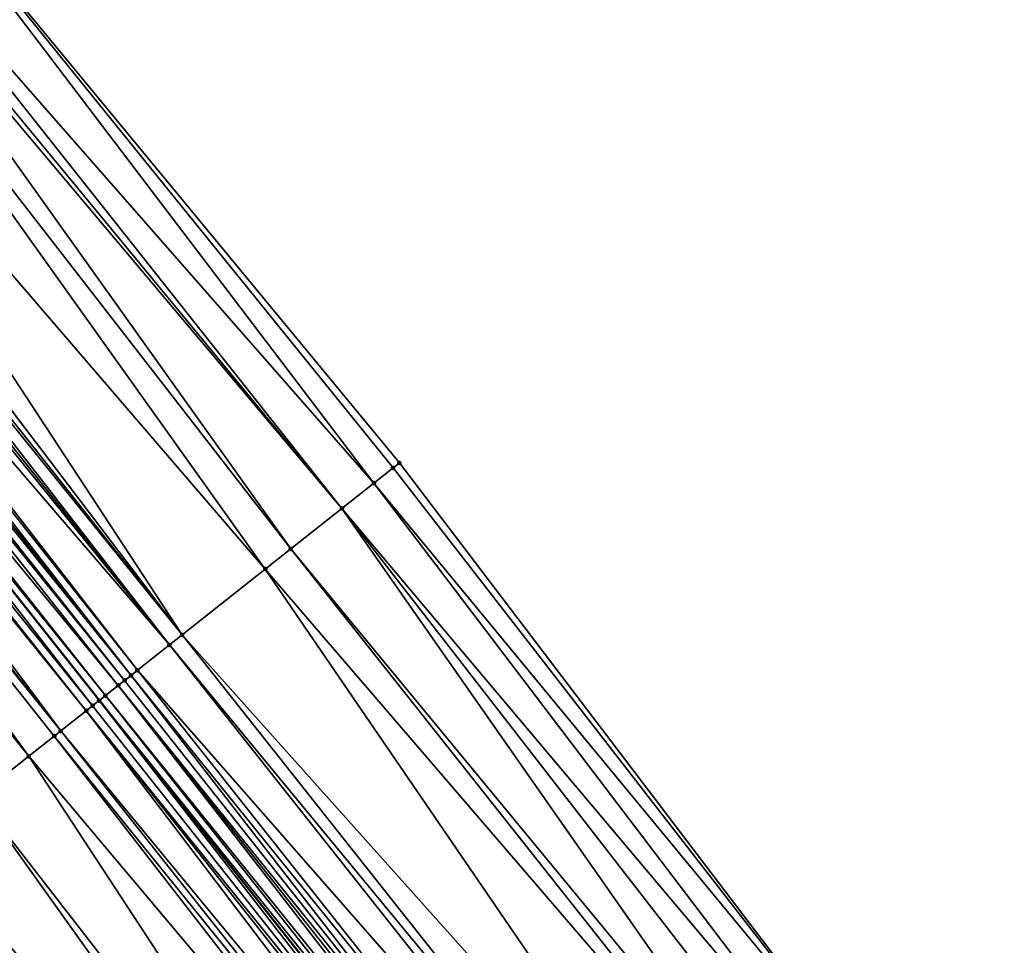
# Model space of a CAD drawing. Header units: feet. Extents: x 2004186 to 2014793, y 836912 to 864902.
# Tile 490 of 974: x 2009542 to 2009567, y 849452 to 849475. Entities that reach past the tile are written whole.
import ezdxf

# ---------------------------------------------------------------- set-up
doc = ezdxf.new("R2010")
doc.units = ezdxf.units.FT
doc.header["$LTSCALE"] = 100
doc.header["$MEASUREMENT"] = 0
for name, color, linetype, lineweight in [('EP_Travel Lane', 5, 'Continuous', 40), ('Road Shots', 4, 'Continuous', 200), ('Road X-Section', 30, 'Continuous', 13)]:
    doc.layers.add(name, color=color, linetype=linetype, lineweight=lineweight)
doc.layers.add('I-77 SB_MM21-27-Surface-Border', color=7, linetype='Continuous')
doc.layers.add('I-77 SB_MM21-27-Surface-TIN', color=7, linetype='Continuous')

msp = doc.modelspace()

# ---------------------------------------------------------------- linework, layer by layer
at = {"layer": 'EP_Travel Lane'}
msp.add_polyline3d([(2009653.570653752, 849314.7708526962, 427.2550981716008), (2009641.643600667, 849330.8251805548, 427.1741720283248), (2009629.71654116, 849346.8795170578, 427.0964770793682), (2009617.789405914, 849362.9339555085, 427.057262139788), (2009605.73555993, 849379.1144419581, 426.978789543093), (2009593.515224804, 849394.9467096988, 426.9218911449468), (2009581.29495043, 849410.7788987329, 426.834544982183), (2009569.074629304, 849426.6111483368, 426.7706201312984), (2009556.733214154, 849442.5483134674, 426.7072657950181), (2009544.319665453, 849458.2294859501, 426.620325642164), (2009531.906058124, 849473.9107324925, 426.5907803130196), (2009519.49246936, 849489.5919555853, 426.5430914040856), (2009506.95945777, 849505.3575238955, 426.5134743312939), (2009494.322742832, 849520.859742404, 426.4939103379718), (2009481.686038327, 849536.361948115, 426.4823310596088), (2009469.049354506, 849551.8641284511, 426.4866424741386), (2009456.299925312, 849567.449840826, 426.4659434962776)], dxfattribs=at)
at = {"layer": 'I-77 SB_MM21-27-Surface-Border', "color": 3, "linetype": 'ByBlock', "lineweight": -2}
msp.add_polyline3d([(2009461.346385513, 849571.6433987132, 426.4092777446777), (2009473.963586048, 849555.8516628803, 426.4632575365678), (2009487.341911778, 849540.9510669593, 426.5318890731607), (2009500.254322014, 849525.6724197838, 426.6010128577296), (2009513.322050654, 849510.5197733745, 426.6801304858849), (2009526.226557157, 849494.9236805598, 426.7609365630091), (2009538.954348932, 849479.4912385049, 426.8236816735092), (2009551.68214008, 849464.0587972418, 426.8870961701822), (2009563.782699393, 849448.1297875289, 426.9508772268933), (2009576.180157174, 849432.084687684, 427.059334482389), (2009588.22504466, 849416.1173242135, 427.1225441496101), (2009600.111533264, 849400.0278550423, 427.1580124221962), (2009612.156394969, 849384.0605250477, 427.23415079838), (2009623.996790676, 849367.5700114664, 427.2986735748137), (2009635.482156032, 849351.1857020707, 427.3376387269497), (2009647.287933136, 849335.0408427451, 427.4247702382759), (2009659.574432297, 849319.2550186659, 427.5311622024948)], dxfattribs=at)
at = {"layer": 'I-77 SB_MM21-27-Surface-TIN', "color": 128, "linetype": 'ByBlock', "lineweight": -2}
for points in [[(2009538.954348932, 849479.4912385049, 426.8236816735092), (2009537.856720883, 849478.6222087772, 426.797260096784), (2009551.05492362, 849463.5622093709, 426.8724194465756)], [(2009538.954348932, 849479.4912385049, 426.8236816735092), (2009551.525334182, 849463.9346525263, 426.8851726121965), (2009551.68214008, 849464.0587972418, 426.8870961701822)], [(2009538.954348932, 849479.4912385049, 426.8236816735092), (2009551.05492362, 849463.5622093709, 426.8724194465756), (2009551.525334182, 849463.9346525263, 426.8851726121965)], [(2009537.856720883, 849478.6222087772, 426.797260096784), (2009537.543110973, 849478.3739169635, 426.7915667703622), (2009550.270905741, 849462.9414711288, 426.8514355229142)], [(2009537.856720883, 849478.6222087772, 426.797260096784), (2009550.270905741, 849462.9414711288, 426.8514355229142), (2009551.05492362, 849463.5622093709, 426.8724194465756)], [(2009537.386309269, 849478.2497669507, 426.7855378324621), (2009536.759092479, 849477.7531794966, 426.7711852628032), (2009549.016474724, 849461.948292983, 426.8202189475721)], [(2009537.543110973, 849478.3739169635, 426.7915667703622), (2009537.386309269, 849478.2497669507, 426.7855378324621), (2009550.270905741, 849462.9414711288, 426.8514355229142)], [(2009537.386309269, 849478.2497669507, 426.7855378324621), (2009549.016474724, 849461.948292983, 426.8202189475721), (2009550.270905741, 849462.9414711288, 426.8514355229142)], [(2009536.759092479, 849477.7531794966, 426.7711852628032), (2009535.347856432, 849476.6358555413, 426.7371994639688), (2009548.389260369, 849461.4517024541, 426.8034821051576)], [(2009536.759092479, 849477.7531794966, 426.7711852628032), (2009548.389260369, 849461.4517024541, 426.8034821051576), (2009549.016474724, 849461.948292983, 426.8202189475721)], [(2009535.347856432, 849476.6358555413, 426.7371994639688), (2009534.250224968, 849475.7668301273, 426.7141211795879), (2009546.350811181, 849459.8377864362, 426.7515682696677)], [(2009535.347856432, 849476.6358555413, 426.7371994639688), (2009546.350811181, 849459.8377864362, 426.7515682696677), (2009548.389260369, 849461.4517024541, 426.8034821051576)], [(2009534.250224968, 849475.7668301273, 426.7141211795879), (2009533.936618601, 849475.5185338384, 426.7049594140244), (2009546.350811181, 849459.8377864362, 426.7515682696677)], [(2009533.779824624, 849475.3943740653, 426.6913654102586), (2009533.623026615, 849475.270219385, 426.6817186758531), (2009546.03721514, 849459.5894771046, 426.7322967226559)], [(2009533.936618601, 849475.5185338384, 426.7049594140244), (2009533.779824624, 849475.3943740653, 426.6913654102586), (2009546.350811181, 849459.8377864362, 426.7515682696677)], [(2009533.779824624, 849475.3943740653, 426.6913654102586), (2009546.03721514, 849459.5894771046, 426.7322967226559), (2009546.350811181, 849459.8377864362, 426.7515682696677)], [(2009533.466223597, 849475.1460710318, 426.6769759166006), (2009532.995815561, 849474.7736246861, 426.6617508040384), (2009546.03721514, 849459.5894771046, 426.7322967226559)], [(2009533.623026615, 849475.270219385, 426.6817186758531), (2009533.466223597, 849475.1460710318, 426.6769759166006), (2009546.03721514, 849459.5894771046, 426.7322967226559)], [(2009532.839009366, 849474.6494803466, 426.660119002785), (2009532.682199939, 849474.5253400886, 426.6616505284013), (2009545.096395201, 849458.8445892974, 426.7056305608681)], [(2009532.995815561, 849474.7736246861, 426.6617508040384), (2009532.839009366, 849474.6494803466, 426.660119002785), (2009545.253201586, 849458.9687333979, 426.707077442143)], [(2009532.839009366, 849474.6494803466, 426.660119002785), (2009545.096395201, 849458.8445892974, 426.7056305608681), (2009545.253201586, 849458.9687333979, 426.707077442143)], [(2009532.995815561, 849474.7736246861, 426.6617508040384), (2009545.253201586, 849458.9687333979, 426.707077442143), (2009546.03721514, 849459.5894771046, 426.7322967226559)], [(2009532.525398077, 849474.4011902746, 426.6557756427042), (2009532.368603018, 849474.277031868, 426.6432406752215), (2009544.939591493, 849458.7204418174, 426.701564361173)], [(2009532.682199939, 849474.5253400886, 426.6616505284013), (2009532.525398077, 849474.4011902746, 426.6557756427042), (2009545.096395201, 849458.8445892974, 426.7056305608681)], [(2009532.525398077, 849474.4011902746, 426.6557756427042), (2009544.939591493, 849458.7204418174, 426.701564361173), (2009545.096395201, 849458.8445892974, 426.7056305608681)], [(2009532.368603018, 849474.277031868, 426.6432406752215), (2009532.055032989, 849474.0286896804, 426.5985037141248), (2009544.782803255, 849458.5962747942, 426.6823504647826)], [(2009532.368603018, 849474.277031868, 426.6432406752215), (2009544.782803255, 849458.5962747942, 426.6823504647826), (2009544.939591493, 849458.7204418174, 426.701564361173)], [(2009531.89823343, 849473.904536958, 426.5903746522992), (2009531.584618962, 849473.6562509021, 426.5891441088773), (2009544.155633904, 849458.0996274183, 426.6215532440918)], [(2009531.89823343, 849473.904536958, 426.5903746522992), (2009544.319665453, 849458.2294859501, 426.620325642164), (2009531.906058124, 849473.9107324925, 426.5907803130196)], [(2009531.89823343, 849473.904536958, 426.5903746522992), (2009544.312443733, 849458.2237671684, 426.6196281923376), (2009544.319665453, 849458.2294859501, 426.620325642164)], [(2009531.89823343, 849473.904536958, 426.5903746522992), (2009544.155633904, 849458.0996274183, 426.6215532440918), (2009544.312443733, 849458.2237671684, 426.6196281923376)], [(2009532.055032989, 849474.0286896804, 426.5985037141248), (2009531.906058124, 849473.9107324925, 426.5907803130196), (2009544.469236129, 849458.3479289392, 426.6347706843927)], [(2009544.469236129, 849458.3479289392, 426.6347706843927), (2009531.906058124, 849473.9107324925, 426.5907803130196), (2009544.319665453, 849458.2294859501, 426.620325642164)], [(2009532.055032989, 849474.0286896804, 426.5985037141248), (2009544.469236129, 849458.3479289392, 426.6347706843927), (2009544.782803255, 849458.5962747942, 426.6823504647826)], [(2009531.584618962, 849473.6562509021, 426.5891441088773), (2009531.427814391, 849473.5321045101, 426.585921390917), (2009543.998827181, 849457.9754837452, 426.620437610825)], [(2009531.584618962, 849473.6562509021, 426.5891441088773), (2009543.998827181, 849457.9754837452, 426.620437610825), (2009544.155633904, 849458.0996274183, 426.6215532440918)], [(2009531.427814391, 849473.5321045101, 426.585921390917), (2009530.957403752, 849473.159661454, 426.5732460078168), (2009543.371606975, 849457.4789006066, 426.6094286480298)], [(2009531.427814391, 849473.5321045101, 426.585921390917), (2009543.371606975, 849457.4789006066, 426.6094286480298), (2009543.998827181, 849457.9754837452, 426.620437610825)], [(2009530.957403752, 849473.159661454, 426.5732460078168), (2009530.800603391, 849473.0355097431, 426.5659008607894), (2009543.371606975, 849457.4789006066, 426.6094286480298)], [(2009530.800603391, 849473.0355097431, 426.5659008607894), (2009530.016607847, 849472.4147432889, 426.5230518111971), (2009542.587602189, 849456.8581458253, 426.575625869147)], [(2009530.800603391, 849473.0355097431, 426.5659008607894), (2009543.214804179, 849457.3547519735, 426.6044687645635), (2009543.371606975, 849457.4789006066, 426.6094286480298)], [(2009530.800603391, 849473.0355097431, 426.5659008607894), (2009542.587602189, 849456.8581458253, 426.575625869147), (2009543.214804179, 849457.3547519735, 426.6044687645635)], [(2009530.016607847, 849472.4147432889, 426.5230518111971), (2009541.333206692, 849455.8649228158, 426.5096363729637), (2009542.587602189, 849456.8581458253, 426.575625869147)], [(2009551.68214008, 849464.0587972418, 426.8870961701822), (2009551.525334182, 849463.9346525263, 426.8851726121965), (2009563.782699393, 849448.1297875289, 426.9508772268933)], [(2009551.525334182, 849463.9346525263, 426.8851726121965), (2009551.05492362, 849463.5622093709, 426.8724194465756), (2009563.782699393, 849448.1297875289, 426.9508772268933)], [(2009551.05492362, 849463.5622093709, 426.8724194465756), (2009550.270905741, 849462.9414711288, 426.8514355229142), (2009563.155484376, 849447.6331978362, 426.9347878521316)], [(2009551.05492362, 849463.5622093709, 426.8724194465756), (2009563.155484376, 849447.6331978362, 426.9347878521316), (2009563.782699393, 849448.1297875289, 426.9508772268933)], [(2009550.270905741, 849462.9414711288, 426.8514355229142), (2009549.016474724, 849461.948292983, 426.8202189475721), (2009561.744253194, 849446.5158677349, 426.8960343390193)], [(2009550.270905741, 849462.9414711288, 426.8514355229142), (2009562.528268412, 849447.1366093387, 426.9196246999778), (2009563.155484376, 849447.6331978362, 426.9347878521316)], [(2009550.270905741, 849462.9414711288, 426.8514355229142), (2009561.744253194, 849446.5158677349, 426.8960343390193), (2009562.528268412, 849447.1366093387, 426.9196246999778)], [(2009549.016474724, 849461.948292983, 426.8202189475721), (2009548.389260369, 849461.4517024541, 426.8034821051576), (2009561.430644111, 849446.2675748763, 426.8895304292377)], [(2009549.016474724, 849461.948292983, 426.8202189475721), (2009561.430644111, 849446.2675748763, 426.8895304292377), (2009561.744253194, 849446.5158677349, 426.8960343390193)], [(2009548.389260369, 849461.4517024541, 426.8034821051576), (2009546.350811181, 849459.8377864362, 426.7515682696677), (2009559.705804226, 849444.901951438, 426.8439021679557)], [(2009548.389260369, 849461.4517024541, 426.8034821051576), (2009559.705804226, 849444.901951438, 426.8439021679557), (2009561.430644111, 849446.2675748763, 426.8895304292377)], [(2009546.350811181, 849459.8377864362, 426.7515682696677), (2009546.03721514, 849459.5894771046, 426.7322967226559), (2009558.764981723, 849444.1570668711, 426.8197461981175)], [(2009546.350811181, 849459.8377864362, 426.7515682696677), (2009558.764981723, 849444.1570668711, 426.8197461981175), (2009559.705804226, 849444.901951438, 426.8439021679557)], [(2009546.03721514, 849459.5894771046, 426.7322967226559), (2009545.253201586, 849458.9687333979, 426.707077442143), (2009558.451389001, 849443.9087533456, 426.7972239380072)], [(2009546.03721514, 849459.5894771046, 426.7322967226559), (2009558.451389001, 849443.9087533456, 426.7972239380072), (2009558.764981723, 849444.1570668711, 426.8197461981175)], [(2009545.253201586, 849458.9687333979, 426.707077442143), (2009545.096395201, 849458.8445892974, 426.7056305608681), (2009557.667375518, 849443.2880095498, 426.7719346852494)], [(2009545.253201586, 849458.9687333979, 426.707077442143), (2009557.667375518, 849443.2880095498, 426.7719346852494), (2009558.451389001, 849443.9087533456, 426.7972239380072)], [(2009544.939591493, 849458.7204418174, 426.701564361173), (2009544.782803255, 849458.5962747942, 426.6823504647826), (2009557.353759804, 849443.0397250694, 426.7719242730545)], [(2009545.096395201, 849458.8445892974, 426.7056305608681), (2009544.939591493, 849458.7204418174, 426.701564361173), (2009557.353759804, 849443.0397250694, 426.7719242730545)], [(2009545.096395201, 849458.8445892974, 426.7056305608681), (2009557.353759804, 849443.0397250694, 426.7719242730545), (2009557.667375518, 849443.2880095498, 426.7719346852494)], [(2009544.782803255, 849458.5962747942, 426.6823504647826), (2009544.469236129, 849458.3479289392, 426.6347706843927), (2009557.040169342, 849442.7914086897, 426.7471894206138)], [(2009544.782803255, 849458.5962747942, 426.6823504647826), (2009557.196962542, 849442.9155694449, 426.7615453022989), (2009557.353759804, 849443.0397250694, 426.7719242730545)], [(2009544.782803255, 849458.5962747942, 426.6823504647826), (2009557.040169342, 849442.7914086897, 426.7471894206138), (2009557.196962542, 849442.9155694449, 426.7615453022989)], [(2009544.312443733, 849458.2237671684, 426.6196281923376), (2009544.155633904, 849458.0996274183, 426.6215532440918), (2009556.569785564, 849442.4189317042, 426.7082151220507)], [(2009544.312443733, 849458.2237671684, 426.6196281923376), (2009556.733214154, 849442.5483134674, 426.7072657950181), (2009544.319665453, 849458.2294859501, 426.620325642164)], [(2009544.312443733, 849458.2237671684, 426.6196281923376), (2009556.726595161, 849442.5430717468, 426.7065170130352), (2009556.733214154, 849442.5483134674, 426.7072657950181)], [(2009544.312443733, 849458.2237671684, 426.6196281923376), (2009556.569785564, 849442.4189317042, 426.7082151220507), (2009556.726595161, 849442.5430717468, 426.7065170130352)], [(2009544.469236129, 849458.3479289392, 426.6347706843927), (2009544.319665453, 849458.2294859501, 426.620325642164), (2009556.883384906, 849442.6672368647, 426.7242540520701)], [(2009556.883384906, 849442.6672368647, 426.7242540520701), (2009544.319665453, 849458.2294859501, 426.620325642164), (2009556.733214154, 849442.5483134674, 426.7072657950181)], [(2009544.469236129, 849458.3479289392, 426.6347706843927), (2009556.883384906, 849442.6672368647, 426.7242540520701), (2009557.040169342, 849442.7914086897, 426.7471894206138)], [(2009543.998827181, 849457.9754837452, 426.620437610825), (2009543.371606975, 849457.4789006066, 426.6094286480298), (2009556.099374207, 849442.0464895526, 426.6962392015)], [(2009544.155633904, 849458.0996274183, 426.6215532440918), (2009543.998827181, 849457.9754837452, 426.620437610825), (2009556.569785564, 849442.4189317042, 426.7082151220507)], [(2009543.998827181, 849457.9754837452, 426.620437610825), (2009556.412978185, 849442.2947888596, 426.7077414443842), (2009556.569785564, 849442.4189317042, 426.7082151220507)], [(2009543.998827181, 849457.9754837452, 426.620437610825), (2009556.099374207, 849442.0464895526, 426.6962392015), (2009556.412978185, 849442.2947888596, 426.7077414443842)], [(2009543.371606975, 849457.4789006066, 426.6094286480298), (2009543.214804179, 849457.3547519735, 426.6044687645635), (2009555.785769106, 849441.7981916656, 426.6858377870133)], [(2009543.371606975, 849457.4789006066, 426.6094286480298), (2009555.785769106, 849441.7981916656, 426.6858377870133), (2009556.099374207, 849442.0464895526, 426.6962392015)], [(2009543.214804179, 849457.3547519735, 426.6044687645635), (2009542.587602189, 849456.8581458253, 426.575625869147), (2009555.472163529, 849441.549894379, 426.6759018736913)], [(2009543.214804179, 849457.3547519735, 426.6044687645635), (2009555.472163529, 849441.549894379, 426.6759018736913), (2009555.785769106, 849441.7981916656, 426.6858377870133)], [(2009542.587602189, 849456.8581458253, 426.575625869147), (2009541.333206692, 849455.8649228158, 426.5096363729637), (2009553.590567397, 849440.0600635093, 426.5797404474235)], [(2009542.587602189, 849456.8581458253, 426.575625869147), (2009553.590567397, 849440.0600635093, 426.5797404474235), (2009555.472163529, 849441.549894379, 426.6759018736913)], [(2009541.333206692, 849455.8649228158, 426.5096363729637), (2009539.9219978, 849454.7475645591, 426.4490620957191), (2009552.963363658, 849439.5634595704, 426.5526091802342)], [(2009541.333206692, 849455.8649228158, 426.5096363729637), (2009552.963363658, 849439.5634595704, 426.5526091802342), (2009553.590567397, 849440.0600635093, 426.5797404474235)], [(2009539.9219978, 849454.7475645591, 426.4490620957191), (2009539.138000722, 849454.1268000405, 426.4077120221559), (2009552.179361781, 849438.942701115, 426.515957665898)], [(2009539.9219978, 849454.7475645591, 426.4490620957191), (2009552.179361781, 849438.942701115, 426.515957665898), (2009552.963363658, 849439.5634595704, 426.5526091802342)], [(2009539.138000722, 849454.1268000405, 426.4077120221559), (2009538.354000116, 849453.5060399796, 426.3698169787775), (2009550.61136638, 849437.7011736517, 426.4344756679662)], [(2009539.138000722, 849454.1268000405, 426.4077120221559), (2009550.61136638, 849437.7011736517, 426.4344756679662), (2009552.179361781, 849438.942701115, 426.515957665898)], [(2009538.354000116, 849453.5060399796, 426.3698169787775), (2009537.7268063, 849453.0094235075, 426.3329721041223), (2009550.61136638, 849437.7011736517, 426.4344756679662)], [(2009537.7268063, 849453.0094235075, 426.3329721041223), (2009536.315611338, 849451.8920476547, 426.2587596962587), (2009549.984173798, 849437.2045556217, 426.3964225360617)], [(2009537.7268063, 849453.0094235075, 426.3329721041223), (2009549.984173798, 849437.2045556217, 426.3964225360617), (2009550.61136638, 849437.7011736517, 426.4344756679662)]]:
    msp.add_3dface(points, dxfattribs=at)
at = {"layer": 'Road Shots', "lineweight": 100}
for p in [(2009551.68214008, 849464.0587972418, 426.8870961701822), (2009551.525334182, 849463.9346525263, 426.8851726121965), (2009551.05492362, 849463.5622093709, 426.8724194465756), (2009550.270905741, 849462.9414711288, 426.8514355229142), (2009549.016474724, 849461.948292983, 426.8202189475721), (2009548.389260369, 849461.4517024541, 426.8034821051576), (2009546.350811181, 849459.8377864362, 426.7515682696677), (2009546.03721514, 849459.5894771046, 426.7322967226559), (2009545.253201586, 849458.9687333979, 426.707077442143), (2009544.939591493, 849458.7204418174, 426.701564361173), (2009545.096395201, 849458.8445892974, 426.7056305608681), (2009544.782803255, 849458.5962747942, 426.6823504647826), (2009544.312443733, 849458.2237671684, 426.6196281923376), (2009544.469236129, 849458.3479289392, 426.6347706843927), (2009543.998827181, 849457.9754837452, 426.620437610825), (2009544.155633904, 849458.0996274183, 426.6215532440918), (2009543.371606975, 849457.4789006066, 426.6094286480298), (2009543.214804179, 849457.3547519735, 426.6044687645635), (2009542.587602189, 849456.8581458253, 426.575625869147)]:
    msp.add_point(p, dxfattribs=at)
at = {"layer": 'Road X-Section', "extrusion": (0.6207103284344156, -0.7840382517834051, 0.001645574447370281), "elevation": 581337.8714893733, "flags": 128}
msp.add_lwpolyline([(2102788.349820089, -531.6212764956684), (2102789.349820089, -531.5588741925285), (2102789.949820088, -531.5283817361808), (2102790.349820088, -531.5039052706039), (2102792.149820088, -531.3847794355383), (2102792.549820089, -531.360491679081), (2102792.949820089, -531.3432728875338), (2102793.149820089, -531.3395342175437), (2102793.549820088, -531.3453841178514), (2102793.749820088, -531.3448481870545), (2102793.949820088, -531.3318930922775), (2102794.349820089, -531.2997742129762), (2102794.949820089, -531.2642413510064), (2102795.149820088, -531.2558154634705), (2102795.349820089, -531.249860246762), (2102795.949820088, -531.2382345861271), (2102796.549820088, -531.2197056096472), (2102797.549820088, -531.1774800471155), (2102798.749820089, -531.1241455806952), (2102800.349820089, -531.0749840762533), (2102801.149820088, -531.046589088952), (2102801.949820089, -531.0135830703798), (2102802.549820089, -530.9854720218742), (2102804.149820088, -530.9248784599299), (2102804.549820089, -530.9076373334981), (2102804.949820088, -530.8927855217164), (2102805.149820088, -530.8876593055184), (2102805.349820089, -530.8882925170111), (2102805.549820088, -530.8860066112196), (2102805.749820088, -530.8812831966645), (2102805.949820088, -530.8846889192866), (2102806.149820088, -530.8789262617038), (2102806.349820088, -530.8667619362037), (2102806.549820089, -530.851781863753), (2102806.749820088, -530.8388549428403), (2102806.949820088, -530.8295924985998), (2102807.549820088, -530.8116937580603), (2102808.549820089, -530.7836416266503), (2102809.949820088, -530.7331238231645), (2102810.749820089, -530.7059459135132), (2102811.349820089, -530.6816695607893), (2102811.949820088, -530.6570503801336), (2102812.949820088, -530.6305079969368), (2102813.949820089, -530.5970617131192), (2102814.949820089, -530.5581445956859), (2102815.749820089, -530.5216756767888), (2102816.349820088, -530.4933636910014), (2102816.749820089, -530.4783317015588), (2102817.349820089, -530.4609427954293), (2102817.749820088, -530.453226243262), (2102818.749820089, -530.4150981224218), (2102819.749820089, -530.376705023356), (2102821.549820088, -530.302492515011), (2102822.349820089, -530.2656475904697), (2102823.349820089, -530.2277524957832), (2102824.349820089, -530.1864023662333), (2102826.149820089, -530.1258280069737), (2102827.749820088, -530.0598384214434), (2102828.549820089, -530.0309954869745), (2102828.749820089, -530.0260355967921), (2102829.549820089, -530.0150266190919), (2102829.749820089, -530.0139109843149), (2102829.949820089, -530.0158360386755), (2102830.149820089, -530.0006935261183), (2102830.549820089, -529.9531136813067), (2102830.749820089, -529.9338997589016), (2102830.949820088, -529.9298335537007), (2102831.149820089, -529.9283866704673), (2102832.149820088, -529.9031673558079), (2102832.549820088, -529.8838957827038), (2102835.149820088, -529.8319818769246), (2102835.949820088, -529.8152450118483), (2102837.549820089, -529.7840283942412), (2102838.549820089, -529.7630444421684), (2102839.149820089, -529.7502912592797), (2102839.349820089, -529.7483676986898)], dxfattribs=at)

doc.saveas('drawing.dxf')
